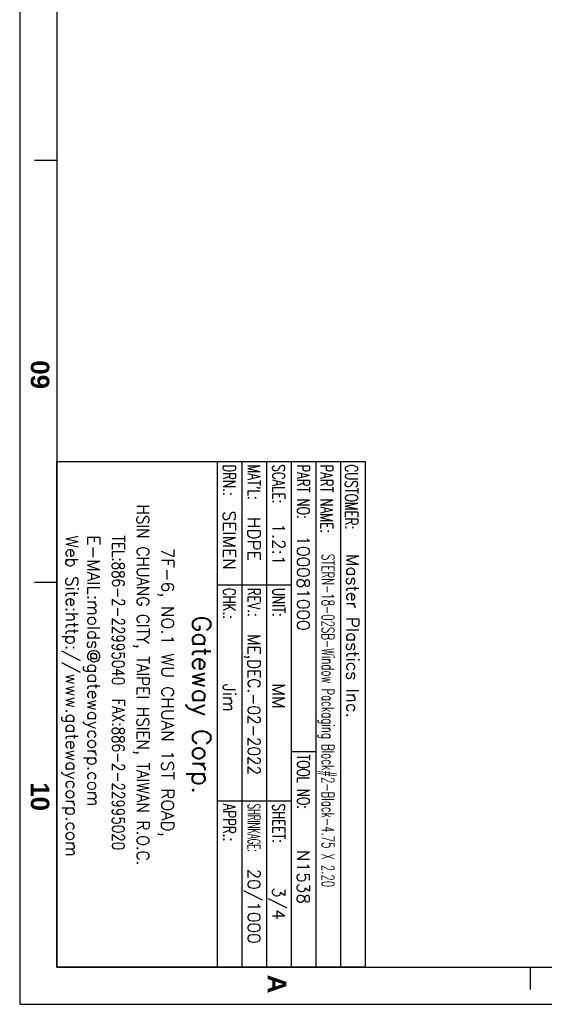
# Model space of a CAD drawing. Extents: x 2651 to 7771, y -1163 to 1075.
# Tile 452 of 490: x 5753 to 5923, y -293 to 26. Entities that reach past the tile are written whole.
import ezdxf

# ---------------------------------------------------------------- set-up
doc = ezdxf.new("R2010")
doc.units = 0
doc.header["$LTSCALE"] = 10
doc.linetypes.add('PHANTOM', pattern=[2.5, 1.25, -0.25, 0.25, -0.25, 0.25, -0.25])
doc.layers.get('0').update_dxf_attribs({"linetype": 'CONTINUOUS'})
for name, color, linetype in [('BOX', 4, 'CONTINUOUS'), ('DEFAULT_3', 7, 'PHANTOM'), ('PART', 7, 'CONTINUOUS')]:
    doc.layers.add(name, color=color, linetype=linetype)
doc.styles.get("Standard").update_dxf_attribs({"font": 'romans.shx'})

# ---------------------------------------------------------------- blocks, each defined once
blk = doc.blocks.new('FDSFG')
at = {"color": 4}
for p, q in [((1954.35, 348.01), (1948.35, 348.01)), ((1954.35, 234.01), (1948.35, 234.01)), ((2082.35, 124.01), (2082.35, 130.01))]:
    blk.add_line(p, q, dxfattribs=at)
at = {"layer": 'BOX', "color": 3}
for points in [[(1944.35, 1260.01), (1944.35, 120.01), (2764.35, 120.01), (2764.35, 1260.01)], [(1954.35, 1250.01), (1954.35, 130.01), (2754.35, 130.01), (2754.35, 1250.01)]]:
    blk.add_lwpolyline(points, close=True, dxfattribs=at)
at = {"color": 4, "char_height": 5, "attachment_point": 1, "rotation": 270}
for s, width, heights, insert in [('{\\fArial|b1|i0|c0|p34;\\C6;09}', 8, [5.81], (1952.35, 294.01)), ('{\\fArial|b1|i0|c0|p34;\\C6;10}', 8, [0], (1952.35, 180.01)), ('{\\fArial|b1|i0|c0|p34;\\C6;A}', 6, [0], (2016.35, 128.01))]:
    blk.add_mtext_dynamic_manual_height_columns(s, width=width, gutter_width=12.5, heights=heights, dxfattribs=dict(at, insert=insert))

msp = doc.modelspace()

# ---------------------------------------------------------------- linework, layer by layer
at = {"color": 3}
msp.add_lwpolyline([(5764.684, -281.358), (5764.684, -117.358), (5864.684, -117.358), (5864.684, -281.358)], close=True, dxfattribs=at)
at = {"layer": 'DEFAULT_3', "color": 3, "linetype": 'Continuous'}
for p, q in [((5816.684, -117.358), (5816.684, -281.358)), ((5824.684, -117.358), (5824.684, -281.358)), ((5832.684, -117.358), (5832.684, -281.358)), ((5840.684, -117.358), (5840.684, -281.358)), ((5848.684, -117.358), (5848.684, -281.358)), ((5856.684, -117.358), (5856.684, -281.358)), ((5816.684, -157.358), (5840.684, -157.358)), ((5840.684, -211.358), (5848.684, -211.358)), ((5816.684, -227.358), (5840.684, -227.358))]:
    msp.add_line(p, q, dxfattribs=at)

# ---------------------------------------------------------------- block references
at = {"layer": 'PART', "xscale": 1.2, "yscale": 1.2, "zscale": 1.2}
msp.add_blockref('FDSFG', (3419.462, -437.37), dxfattribs=at)

# ---------------------------------------------------------------- texts
at = {"layer": 'DEFAULT_3', "color": 6, "linetype": 'Continuous'}
for s, width, p in [('DRN.:', 0.7, (5818.684, -118.358)), ("MAT'L:", 0.7, (5826.684, -118.358)), ('SCALE:', 0.7, (5834.684, -118.358)), ('PART NO:', 0.7, (5842.684, -118.358)), ('PART NAME:', 0.7, (5850.261, -118.358)), ('CUSTOMER:', 0.7, (5858.261, -118.358)), ('CHK.:', 0.7, (5818.684, -158.358)), ('REV.:', 0.7, (5826.684, -158.358)), ('UNIT:', 0.7, (5834.684, -158.358)), ('TOOL NO:', 0.7, (5842.684, -212.358)), ('APPR.:', 0.7, (5818.684, -228.358)), ('SHRINKAGE:', 0.5, (5826.684, -228.358)), ('SHEET:', 0.7, (5834.684, -228.358))]:
    msp.add_text(s, height=4, rotation=270, dxfattribs=dict(at, width=width)).set_placement(p)
at = {"layer": 'DEFAULT_3', "color": 4, "linetype": 'Continuous', "width": 0.9}
msp.add_text('HSIN CHUANG CITY, TAIPEI HSIEN, TAIWAN R.O.C.', height=4, rotation=270, dxfattribs=at).set_placement((5790.684, -131.358))
at = {"layer": 'DEFAULT_3', "color": 7, "linetype": 'Continuous'}
for s, height, p in [('SEIMEN', 4, (5818.684, -133.358)), ('HDPE', 4, (5826.684, -135.358)), ('1.2:1', 4, (5834.684, -137.358)), ('100081000', 4, (5842.684, -141.358)), ('Master Plastics Inc.', 4, (5858.684, -147.358)), ('Gateway Corp.', 6, (5808.684, -167.358)), ('Jim', 4, (5818.684, -189.358)), ('MM', 4, (5834.684, -189.358)), ('N1538', 4, (5842.684, -243.358)), ('20/1000', 4, (5826.684, -249.358)), ('3/4', 4, (5834.684, -255.358))]:
    msp.add_text(s, height=height, rotation=270, dxfattribs=at).set_placement(p)
at = {"layer": 'DEFAULT_3', "color": 3, "linetype": 'Continuous'}
for s, p in [('Web Site:http://www.gatewaycorp.com', (5767.684, -141.358)), ('E-MAIL:molds@gatewaycorp.com', (5774.684, -141.358))]:
    msp.add_text(s, height=4, rotation=270, dxfattribs=at).set_placement(p)
at = {"layer": 'DEFAULT_3', "color": 3, "linetype": 'Continuous', "width": 0.8}
msp.add_text('TEL:886-2-22995040  FAX:886-2-22995020', height=4, rotation=270, dxfattribs=at).set_placement((5782.684, -141.358))
at = {"layer": 'DEFAULT_3', "color": 4, "linetype": 'Continuous'}
msp.add_text('7F-6, NO.1 WU CHUAN 1ST ROAD,', height=4, rotation=270, dxfattribs=at).set_placement((5798.684, -145.358))
at = {"layer": 'DEFAULT_3', "color": 7, "linetype": 'Continuous'}
for s, width, p in [('STERN-18-02SB-Window Packaging Block#2-Black-4.75 X 2.20', 0.6, (5850.684, -147.358)), ('ME,DEC.-02-2022', 0.9, (5826.684, -173.358))]:
    msp.add_text(s, height=4, rotation=270, dxfattribs=dict(at, width=width)).set_placement(p)

doc.saveas('drawing.dxf')
